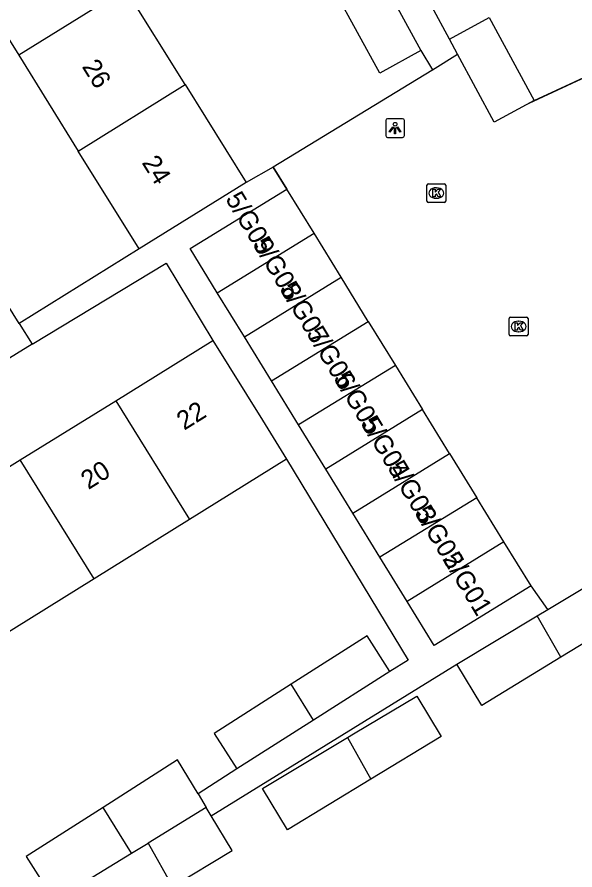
# Model space of a CAD drawing. Extents: x 160037 to 160839, y 385326 to 386441.
# Drawn here: x 160376.59 to 160406.28, y 386086.69 to 386132.11 of the extents above; entities that cross this region are included whole.
import ezdxf

# ---------------------------------------------------------------- set-up
doc = ezdxf.new("R2010")
doc.units = 0
for name, color, linetype in [('IMGEO_Kolk', 7, 'Continuous'), ('IMGEO_Lichtpunt', 7, 'Continuous'), ('IMGEO_Muur', 7, 'Continuous'), ('IMGEO_Pand', 7, 'Continuous'), ('IMGEO_Pand_nummerreeks', 7, 'Continuous'), ('IMGEO_Rijbaan_lokaal_open', 7, 'Continuous'), ('IMGEO_Voetpad_open', 7, 'Continuous')]:
    doc.layers.add(name, color=color, linetype=linetype)

msp = doc.modelspace()

# ---------------------------------------------------------------- linework, layer by layer
at = {"layer": 'IMGEO_Kolk'}
for p, q in [((160398.48, 386123.238), (160399.332, 386123.238)), ((160398.405, 386122.312), (160398.405, 386123.164)), ((160398.893, 386123.018), (160398.918, 386123.018)), ((160399.406, 386123.164), (160399.406, 386122.312)), ((160398.916, 386122.458), (160398.891, 386122.458)), ((160399.332, 386122.238), (160398.48, 386122.238)), ((160402.787, 386115.204), (160402.787, 386116.056)), ((160402.862, 386116.13), (160403.714, 386116.13)), ((160403.275, 386115.91), (160403.3, 386115.91)), ((160403.788, 386116.056), (160403.788, 386115.204)), ((160403.714, 386115.13), (160402.862, 386115.13)), ((160403.298, 386115.35), (160403.273, 386115.35))]:
    msp.add_line(p, q, dxfattribs=at)
for points in [[(160398.48, 386123.238), (160399.332, 386123.238)], [(160398.405, 386122.312), (160398.405, 386123.164)], [(160398.726, 386122.938), (160398.849, 386122.938), (160398.849, 386122.787), (160398.979, 386122.938), (160399.143, 386122.938), (160398.997, 386122.787), (160399.15, 386122.538), (160398.998, 386122.538), (160398.913, 386122.702), (160398.849, 386122.635), (160398.849, 386122.538), (160398.726, 386122.538), (160398.726, 386122.938)], [(160399.406, 386123.164), (160399.406, 386122.312)], [(160399.332, 386122.238), (160398.48, 386122.238)], [(160402.787, 386115.204), (160402.787, 386116.056)], [(160402.862, 386116.13), (160403.714, 386116.13)], [(160403.788, 386116.056), (160403.788, 386115.204)], [(160403.108, 386115.83), (160403.231, 386115.83), (160403.231, 386115.679), (160403.361, 386115.83), (160403.525, 386115.83), (160403.379, 386115.679), (160403.532, 386115.43), (160403.38, 386115.43), (160403.295, 386115.594), (160403.231, 386115.527), (160403.231, 386115.43), (160403.108, 386115.43), (160403.108, 386115.83)], [(160403.714, 386115.13), (160402.862, 386115.13)]]:
    msp.add_lwpolyline(points, dxfattribs=at)
for centre, start, end in [((160398.482, 386123.162), 91.552, 178.448), ((160398.482, 386123.162), 91.552, 178.448), ((160399.33, 386123.162), 1.552, 88.448), ((160399.33, 386123.162), 1.552, 88.448), ((160398.482, 386122.314), 181.552, 268.448), ((160398.482, 386122.314), 181.552, 268.448), ((160399.33, 386122.314), 271.552, 358.448), ((160399.33, 386122.314), 271.552, 358.448), ((160402.864, 386116.054), 91.552, 178.448), ((160402.864, 386116.054), 91.552, 178.448), ((160403.712, 386116.054), 1.552, 88.448), ((160403.712, 386116.054), 1.552, 88.448), ((160402.864, 386115.206), 181.552, 268.448), ((160402.864, 386115.206), 181.552, 268.448), ((160403.712, 386115.206), 271.552, 358.448), ((160403.712, 386115.206), 271.552, 358.448)]:
    msp.add_arc(centre, 0.0765, start, end, dxfattribs=at)
for centre, major_axis, ratio, start_param, end_param in [((160398.892, 386122.738), (-0.387, 0.002), 0.722429, 4.712389, 7.853982), ((160398.917, 386122.738), (-0.39, 0.002), 0.717154, 1.570796, 4.712389), ((160403.274, 386115.63), (-0.387, 0.002), 0.722429, 4.712389, 7.853982), ((160403.299, 386115.63), (-0.39, 0.002), 0.717154, 1.570796, 4.712389)]:
    msp.add_ellipse(centre, major_axis=major_axis, ratio=ratio, start_param=start_param, end_param=end_param, dxfattribs=at)
at = {"layer": 'IMGEO_Lichtpunt'}
for p, q in [((160396.21, 386126.605), (160396.21, 386125.798)), ((160396.21, 386126.605), (160396.21, 386125.798)), ((160397.112, 386126.7), (160396.304, 386126.7)), ((160397.112, 386126.7), (160396.304, 386126.7)), ((160397.206, 386125.798), (160397.206, 386126.605)), ((160397.206, 386125.798), (160397.206, 386126.605)), ((160396.304, 386125.704), (160397.112, 386125.704)), ((160396.304, 386125.704), (160397.112, 386125.704))]:
    msp.add_line(p, q, dxfattribs=at)
for points in [[(160396.584, 386126.269), (160396.623, 386126.241), (160396.435, 386125.979), (160396.397, 386126.006), (160396.584, 386126.269)], [(160396.686, 386126.221), (160396.733, 386126.221), (160396.733, 386125.899), (160396.686, 386125.899), (160396.686, 386126.221)], [(160396.796, 386126.241), (160396.834, 386126.268), (160397.021, 386126.006), (160396.982, 386125.978), (160396.796, 386126.241)]]:
    msp.add_lwpolyline(points, dxfattribs=at)
msp.add_circle((160396.709, 386126.403), 0.0994, dxfattribs=at)
for centre, start, end in [((160396.304, 386126.605), 90, 180), ((160396.304, 386126.605), 90, 180), ((160397.112, 386126.605), 0, 90), ((160397.112, 386126.605), 0, 90), ((160396.304, 386125.798), 180, 270), ((160396.304, 386125.798), 180, 270), ((160397.112, 386125.798), 270, 0), ((160397.112, 386125.798), 270, 360)]:
    msp.add_arc(centre, 0.0946, start, end, dxfattribs=at)
at = {"layer": 'IMGEO_Muur'}
for points in [[(160403.852, 386127.522), (160411.975, 386131.304)], [(160398.66, 386129.271), (160390.224, 386124.12), (160390.952, 386122.947)]]:
    msp.add_lwpolyline(points, dxfattribs=at)
at = {"layer": 'IMGEO_Pand'}
for points in [[(160373.499, 386135.173), (160376.673, 386130.076)], [(160395.714, 386134.67), (160398.085, 386130.324)], [(160382.364, 386133.62), (160376.673, 386130.076)], [(160385.538, 386128.522), (160382.364, 386133.62)], [(160398.085, 386130.324), (160395.89, 386129.127), (160393.518, 386133.476)], [(160399.599, 386130.938), (160401.719, 386132.094), (160404.111, 386127.663)], [(160400.036, 386130.129), (160399.599, 386130.938)], [(160376.673, 386130.076), (160379.847, 386124.978)], [(160404.111, 386127.663), (160401.99, 386126.507), (160400.036, 386130.129)], [(160379.847, 386124.978), (160385.538, 386128.522)], [(160385.538, 386128.522), (160388.785, 386123.308)], [(160383.094, 386119.764), (160379.847, 386124.978)], [(160388.785, 386123.308), (160383.094, 386119.764)], [(160387.241, 386117.429), (160385.797, 386119.778), (160390.952, 386122.947)], [(160392.396, 386120.599), (160390.952, 386122.947)], [(160387.241, 386117.429), (160392.396, 386120.599)], [(160393.84, 386118.251), (160392.396, 386120.599)], [(160388.685, 386115.081), (160393.84, 386118.251)], [(160395.283, 386115.903), (160393.84, 386118.251)], [(160388.685, 386115.081), (160387.241, 386117.429)], [(160390.128, 386112.733), (160395.283, 386115.903)], [(160395.283, 386115.903), (160396.727, 386113.555)], [(160390.128, 386112.733), (160388.685, 386115.081)], [(160381.841, 386111.68), (160387.008, 386114.883)], [(160387.008, 386114.883), (160389.645, 386110.635), (160390.927, 386108.571)], [(160396.727, 386113.555), (160391.572, 386110.385)], [(160396.727, 386113.555), (160398.171, 386111.206)], [(160391.572, 386110.385), (160390.128, 386112.733)], [(160376.754, 386108.527), (160381.841, 386111.68)], [(160381.841, 386111.68), (160385.763, 386105.354)], [(160398.171, 386111.206), (160393.016, 386108.037)], [(160399.615, 386108.858), (160398.171, 386111.206)], [(160393.016, 386108.037), (160391.572, 386110.385)], [(160394.46, 386105.689), (160399.615, 386108.858)], [(160399.615, 386108.858), (160401.058, 386106.51)], [(160371.667, 386105.374), (160376.754, 386108.527)], [(160380.684, 386102.189), (160376.754, 386108.527)], [(160390.927, 386108.571), (160385.763, 386105.354)], [(160394.46, 386105.689), (160393.016, 386108.037)], [(160401.058, 386106.51), (160395.903, 386103.341)], [(160402.502, 386104.162), (160401.058, 386106.51)], [(160395.903, 386103.341), (160394.46, 386105.689)], [(160385.763, 386105.354), (160380.684, 386102.189)], [(160402.502, 386104.162), (160397.347, 386100.992)], [(160403.946, 386101.814), (160402.502, 386104.162)], [(160397.347, 386100.992), (160395.903, 386103.341)], [(160404.843, 386100.56), (160408.214, 386102.582), (160409.506, 386100.43)], [(160380.684, 386102.189), (160375.603, 386099.024)], [(160403.946, 386101.814), (160398.791, 386098.644), (160397.347, 386100.992)], [(160404.281, 386100.223), (160404.843, 386100.56)], [(160399.999, 386097.654), (160404.281, 386100.223)], [(160405.531, 386098.012), (160404.281, 386100.223)], [(160409.506, 386100.43), (160405.531, 386098.012)], [(160396.439, 386097.262), (160395.23, 386099.157), (160391.183, 386096.575)], [(160405.531, 386098.012), (160401.322, 386095.451), (160399.999, 386097.654)], [(160396.439, 386097.262), (160392.367, 386094.664)], [(160391.183, 386096.575), (160387.079, 386093.956), (160388.287, 386092.062)], [(160392.367, 386094.664), (160391.183, 386096.575)], [(160394.168, 386093.731), (160394.495, 386093.927), (160397.866, 386095.949), (160399.158, 386093.797), (160395.417, 386091.521)], [(160392.367, 386094.664), (160388.287, 386092.062)], [(160395.417, 386091.521), (160390.974, 386088.818), (160389.651, 386091.021), (160394.168, 386093.731)], [(160394.168, 386093.731), (160395.417, 386091.521)], [(160386.22, 386090.735), (160385.133, 386092.546), (160381.172, 386090.019)], [(160386.22, 386090.735), (160386.654, 386090.013)], [(160381.172, 386090.019), (160377.071, 386087.402), (160378.068, 386085.839)], [(160382.684, 386087.579), (160381.172, 386090.019)], [(160386.654, 386090.013), (160383.559, 386088.116)], [(160386.919, 386089.572), (160386.654, 386090.013)], [(160384.867, 386085.801), (160388.028, 386087.724), (160386.919, 386089.572)], [(160382.684, 386087.579), (160383.559, 386088.116)], [(160383.559, 386088.116), (160384.867, 386085.801)], [(160378.567, 386085.056), (160382.684, 386087.579)]]:
    msp.add_lwpolyline(points, dxfattribs=at)
at = {"layer": 'IMGEO_Rijbaan_lokaal_open'}
for points in [[(160404.111, 386127.663), (160411.975, 386131.304)], [(160398.709, 386129.301), (160400.036, 386130.129)], [(160398.709, 386129.301), (160398.66, 386129.271), (160390.224, 386124.12)], [(160390.952, 386122.947), (160390.224, 386124.12)], [(160404.843, 386100.56), (160403.946, 386101.814)]]:
    msp.add_lwpolyline(points, dxfattribs=at)
at = {"layer": 'IMGEO_Voetpad_open'}
for points in [[(160376.697, 386115.797), (160341.444, 386172.646)], [(160399.599, 386130.938), (160398.66, 386132.677)], [(160398.085, 386130.324), (160398.709, 386129.301)], [(160390.224, 386124.12), (160388.785, 386123.308)], [(160383.094, 386119.764), (160376.697, 386115.797)], [(160377.382, 386114.693), (160384.517, 386119.005), (160387.008, 386114.883)], [(160376.697, 386115.797), (160377.382, 386114.693)], [(160377.382, 386114.693), (160328.868, 386084.732)], [(160390.927, 386108.571), (160397.406, 386097.862), (160396.439, 386097.262)], [(160386.919, 386089.572), (160399.999, 386097.654)], [(160388.287, 386092.062), (160386.22, 386090.735)]]:
    msp.add_lwpolyline(points, dxfattribs=at)

# ---------------------------------------------------------------- texts
at = {"layer": 'IMGEO_Pand_nummerreeks'}
for s, rotation, p in [('26', 301.9103, (160380.014, 386129.477)), ('24', 301.9103, (160383.202, 386124.357)), ('5/G09', 301.074, (160387.649, 386122.432)), ('5/G08', 301.074, (160389.09, 386120.041)), ('5/G07', 301.074, (160390.526, 386117.658)), ('5/G06', 301.074, (160391.963, 386115.273)), ('5/G05', 301.074, (160393.401, 386112.888)), ('22', 31.7927, (160385.48, 386110.077)), ('5/G04', 301.074, (160394.838, 386110.502)), ('20', 31.7927, (160380.382, 386106.917)), ('5/G03', 301.074, (160396.276, 386108.117)), ('5/G02', 301.074, (160397.71, 386105.737)), ('5/G01', 301.074, (160399.207, 386103.251))]:
    msp.add_text(s, height=1, rotation=rotation, dxfattribs=at).set_placement(p)

doc.saveas('drawing.dxf')
